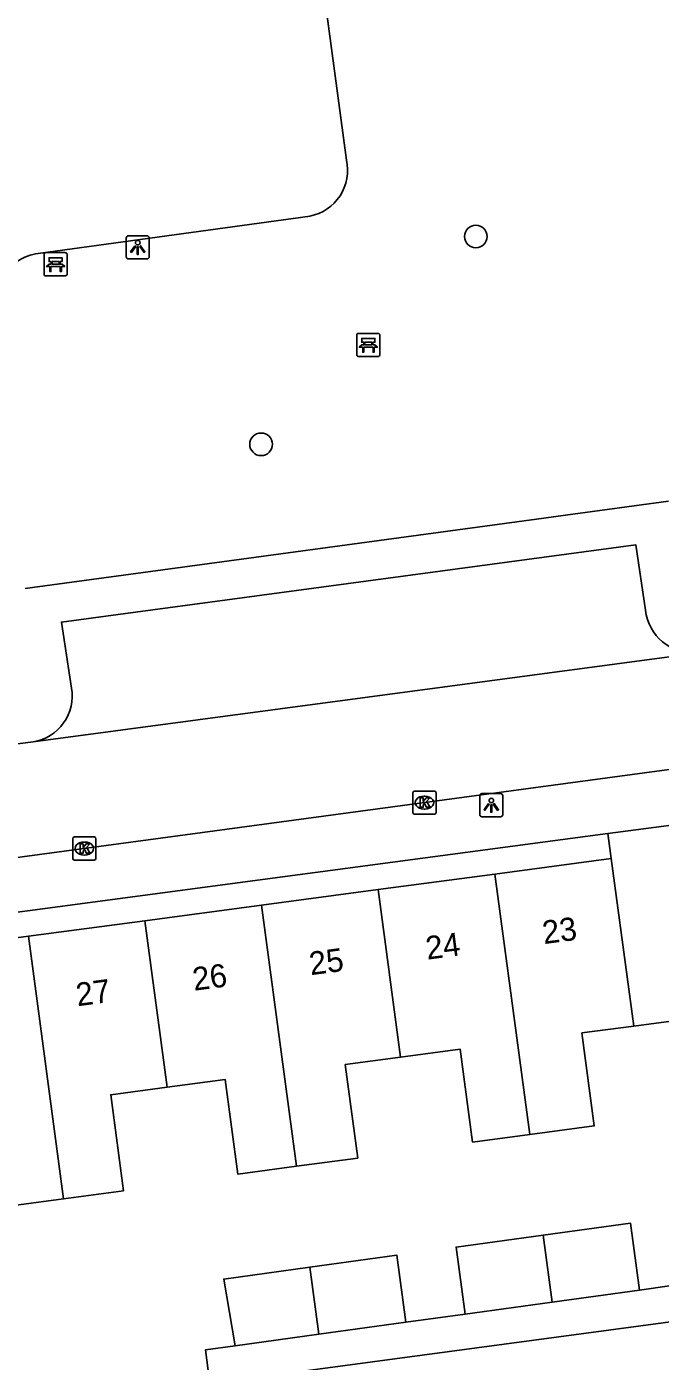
# Model space of a CAD drawing. Extents: x 163150 to 163546, y 380933 to 381635.
# Drawn here: x 163394.1 to 163421.5, y 381145.6 to 381203.3 of the extents above; entities that cross this region are included whole.
import ezdxf

# ---------------------------------------------------------------- set-up
doc = ezdxf.new("R2010")
doc.units = 0
for name, color, linetype in [('IMGEO_Bank', 7, 'Continuous'), ('IMGEO_Boom', 7, 'Continuous'), ('IMGEO_Kolk', 7, 'Continuous'), ('IMGEO_Lichtpunt', 7, 'Continuous'), ('IMGEO_Pand', 7, 'Continuous'), ('IMGEO_Pand_nummerreeks', 7, 'Continuous'), ('IMGEO_Rijbaan_lokaal_open', 7, 'Continuous'), ('IMGEO_Voetpad_gesloten', 7, 'Continuous'), ('IMGEO_Voetpad_open', 7, 'Continuous')]:
    doc.layers.add(name, color=color, linetype=linetype)

msp = doc.modelspace()

# ---------------------------------------------------------------- linework, layer by layer
at = {"layer": 'IMGEO_Bank'}
for p, q in [((163394.89, 381192.603), (163394.89, 381193.444)), ((163394.89, 381193.444), (163394.89, 381192.603)), ((163394.965, 381193.528), (163395.806, 381193.528)), ((163395.806, 381193.528), (163394.965, 381193.528)), ((163395.199, 381193.034), (163395.199, 381193.14)), ((163395.243, 381193.14), (163395.243, 381193.034)), ((163395.531, 381193.146), (163395.249, 381193.146)), ((163395.537, 381193.034), (163395.537, 381193.14)), ((163395.581, 381193.14), (163395.581, 381193.034)), ((163395.89, 381193.453), (163395.89, 381192.612)), ((163395.89, 381192.612), (163395.89, 381193.453)), ((163395.815, 381192.528), (163394.974, 381192.528)), ((163394.974, 381192.528), (163395.815, 381192.528)), ((163395.587, 381192.926), (163395.194, 381192.926)), ((163395.249, 381193.028), (163395.531, 381193.028)), ((163408.404, 381189.117), (163408.404, 381189.958)), ((163408.404, 381189.958), (163408.404, 381189.117)), ((163408.479, 381190.042), (163409.32, 381190.042)), ((163409.32, 381190.042), (163408.479, 381190.042)), ((163408.713, 381189.548), (163408.713, 381189.654)), ((163408.757, 381189.654), (163408.757, 381189.548)), ((163409.045, 381189.66), (163408.763, 381189.66)), ((163409.051, 381189.548), (163409.051, 381189.654)), ((163409.095, 381189.654), (163409.095, 381189.548)), ((163409.404, 381189.967), (163409.404, 381189.126)), ((163409.404, 381189.126), (163409.404, 381189.967)), ((163409.329, 381189.042), (163408.488, 381189.042)), ((163408.488, 381189.042), (163409.329, 381189.042)), ((163409.101, 381189.44), (163408.708, 381189.44)), ((163408.763, 381189.542), (163409.045, 381189.542))]:
    msp.add_line(p, q, dxfattribs=at)
for points in [[(163395.193, 381193.146), (163395.107, 381193.146), (163395.107, 381193.307), (163395.67, 381193.307), (163395.67, 381193.146), (163395.587, 381193.146)], [(163395.137, 381192.926), (163394.995, 381192.926), (163395.107, 381193.028), (163395.193, 381193.028)], [(163395.187, 381192.919), (163395.187, 381192.712), (163395.144, 381192.712), (163395.144, 381192.919)], [(163395.587, 381193.028), (163395.67, 381193.028), (163395.782, 381192.926), (163395.643, 381192.926)], [(163395.637, 381192.919), (163395.637, 381192.712), (163395.593, 381192.712), (163395.593, 381192.919)], [(163408.707, 381189.66), (163408.621, 381189.66), (163408.621, 381189.821), (163409.184, 381189.821), (163409.184, 381189.66), (163409.101, 381189.66)], [(163408.651, 381189.44), (163408.509, 381189.44), (163408.621, 381189.542), (163408.707, 381189.542)], [(163408.701, 381189.433), (163408.701, 381189.226), (163408.658, 381189.226), (163408.658, 381189.433)], [(163409.101, 381189.542), (163409.184, 381189.542), (163409.296, 381189.44), (163409.157, 381189.44)], [(163409.151, 381189.433), (163409.151, 381189.226), (163409.107, 381189.226), (163409.107, 381189.433)]]:
    msp.add_lwpolyline(points, dxfattribs=at)
for centre, radius, start, end in [((163394.968, 381193.45), 0.0779, 92.4484, 184.28452), ((163394.968, 381193.45), 0.0779, 92.4484, 184.28452), ((163395.192, 381193.139), 0.00671, 2.89567, 87.10433), ((163395.249, 381193.139), 0.00671, 92.89567, 177.10433), ((163395.531, 381193.139), 0.00671, 2.89567, 87.10433), ((163395.588, 381193.139), 0.00671, 92.89567, 177.10433), ((163395.812, 381193.45), 0.0779, 2.4484, 94.28452), ((163395.812, 381193.45), 0.0779, 2.4484, 94.28452), ((163394.968, 381192.606), 0.0779, 182.4484, 274.28452), ((163394.968, 381192.606), 0.0779, 182.4484, 274.28452), ((163395.137, 381192.919), 0.00671, 2.89567, 87.10433), ((163395.194, 381192.919), 0.00671, 92.89567, 177.10433), ((163395.192, 381193.035), 0.00671, 272.89567, 357.10433), ((163395.249, 381193.035), 0.00671, 182.89567, 267.10433), ((163395.531, 381193.035), 0.00671, 272.89567, 357.10433), ((163395.588, 381193.035), 0.00671, 182.89567, 267.10433), ((163395.586, 381192.919), 0.00671, 2.89567, 87.10433), ((163395.643, 381192.919), 0.00671, 92.89567, 177.10433), ((163395.812, 381192.606), 0.0779, 272.4484, 4.28452), ((163395.812, 381192.606), 0.0779, 272.4484, 4.28452), ((163408.482, 381189.964), 0.0779, 92.4484, 184.28452), ((163408.482, 381189.964), 0.0779, 92.4484, 184.28452), ((163408.706, 381189.653), 0.00671, 2.89567, 87.10433), ((163408.763, 381189.653), 0.00671, 92.89567, 177.10433), ((163409.045, 381189.653), 0.00671, 2.89567, 87.10433), ((163409.102, 381189.653), 0.00671, 92.89567, 177.10433), ((163409.326, 381189.964), 0.0779, 2.4484, 94.28452), ((163409.326, 381189.964), 0.0779, 2.4484, 94.28452), ((163408.482, 381189.12), 0.0779, 182.4484, 274.28452), ((163408.482, 381189.12), 0.0779, 182.4484, 274.28452), ((163408.651, 381189.433), 0.00671, 2.89567, 87.10433), ((163408.708, 381189.433), 0.00671, 92.89567, 177.10433), ((163408.706, 381189.549), 0.00671, 272.89567, 357.10433), ((163408.763, 381189.549), 0.00671, 182.89567, 267.10433), ((163409.045, 381189.549), 0.00671, 272.89567, 357.10433), ((163409.102, 381189.549), 0.00671, 182.89567, 267.10433), ((163409.1, 381189.433), 0.00671, 2.89567, 87.10433), ((163409.157, 381189.433), 0.00671, 92.89567, 177.10433), ((163409.326, 381189.12), 0.0779, 272.4484, 4.28452), ((163409.326, 381189.12), 0.0779, 272.4484, 4.28452)]:
    msp.add_arc(centre, radius, start, end, dxfattribs=at)
at = {"layer": 'IMGEO_Boom'}
for centre in [(163413.545, 381194.225), (163404.267, 381185.25)]:
    msp.add_circle(centre, 0.489, dxfattribs=at)
at = {"layer": 'IMGEO_Kolk'}
for p, q in [((163410.828, 381169.349), (163410.828, 381170.201)), ((163410.903, 381170.275), (163411.755, 381170.275)), ((163411.316, 381170.055), (163411.341, 381170.055)), ((163411.829, 381170.201), (163411.829, 381169.349)), ((163411.339, 381169.495), (163411.314, 381169.495)), ((163411.755, 381169.275), (163410.903, 381169.275)), ((163396.206, 381168.291), (163397.058, 381168.291)), ((163396.131, 381167.365), (163396.131, 381168.217)), ((163396.619, 381168.071), (163396.644, 381168.071)), ((163397.132, 381168.217), (163397.132, 381167.365)), ((163397.058, 381167.291), (163396.206, 381167.291)), ((163396.642, 381167.511), (163396.617, 381167.511))]:
    msp.add_line(p, q, dxfattribs=at)
for points in [[(163410.828, 381169.349), (163410.828, 381170.201)], [(163410.903, 381170.275), (163411.755, 381170.275)], [(163411.829, 381170.201), (163411.829, 381169.349)], [(163411.149, 381169.975), (163411.272, 381169.975), (163411.272, 381169.824), (163411.402, 381169.975), (163411.566, 381169.975), (163411.42, 381169.824), (163411.573, 381169.575), (163411.421, 381169.575), (163411.336, 381169.739), (163411.272, 381169.672), (163411.272, 381169.575), (163411.149, 381169.575), (163411.149, 381169.975)], [(163411.755, 381169.275), (163410.903, 381169.275)], [(163396.206, 381168.291), (163397.058, 381168.291)], [(163396.131, 381167.365), (163396.131, 381168.217)], [(163396.452, 381167.991), (163396.575, 381167.991), (163396.575, 381167.84), (163396.705, 381167.991), (163396.869, 381167.991), (163396.723, 381167.84), (163396.876, 381167.591), (163396.724, 381167.591), (163396.639, 381167.755), (163396.575, 381167.688), (163396.575, 381167.591), (163396.452, 381167.591), (163396.452, 381167.991)], [(163397.132, 381168.217), (163397.132, 381167.365)], [(163397.058, 381167.291), (163396.206, 381167.291)]]:
    msp.add_lwpolyline(points, dxfattribs=at)
for centre, start, end in [((163410.905, 381170.199), 91.55205, 178.44795), ((163410.905, 381170.199), 91.55205, 178.44795), ((163411.753, 381170.199), 1.55205, 88.44795), ((163411.753, 381170.199), 1.55205, 88.44795), ((163410.905, 381169.351), 181.55205, 268.44795), ((163410.905, 381169.351), 181.55205, 268.44795), ((163411.753, 381169.351), 271.55205, 358.44795), ((163411.753, 381169.351), 271.55205, 358.44795), ((163396.208, 381168.215), 91.55205, 178.44795), ((163396.208, 381168.215), 91.55205, 178.44795), ((163397.056, 381168.215), 1.55205, 88.44795), ((163397.056, 381168.215), 1.55205, 88.44795), ((163396.208, 381167.367), 181.55205, 268.44795), ((163396.208, 381167.367), 181.55205, 268.44795), ((163397.056, 381167.367), 271.55205, 358.44795), ((163397.056, 381167.367), 271.55205, 358.44795)]:
    msp.add_arc(centre, 0.0765, start, end, dxfattribs=at)
for centre, major_axis, ratio, start_param, end_param in [((163411.315, 381169.775), (-0.387, 0.002), 0.722429, 4.712389, 7.853982), ((163411.34, 381169.775), (-0.39, 0.002), 0.717154, 1.570796, 4.712389), ((163396.618, 381167.791), (-0.387, 0.002), 0.722429, 4.712389, 7.853982), ((163396.643, 381167.791), (-0.39, 0.002), 0.717154, 1.570796, 4.712389)]:
    msp.add_ellipse(centre, major_axis=major_axis, ratio=ratio, start_param=start_param, end_param=end_param, dxfattribs=at)
at = {"layer": 'IMGEO_Lichtpunt'}
for p, q in [((163399.341, 381194.256), (163398.533, 381194.256)), ((163399.341, 381194.256), (163398.533, 381194.256)), ((163398.439, 381194.161), (163398.439, 381193.354)), ((163398.439, 381194.161), (163398.439, 381193.354)), ((163399.435, 381193.354), (163399.435, 381194.161)), ((163399.435, 381193.354), (163399.435, 381194.161)), ((163398.533, 381193.26), (163399.341, 381193.26)), ((163398.533, 381193.26), (163399.341, 381193.26)), ((163413.717, 381170.068), (163413.717, 381169.261)), ((163413.717, 381170.068), (163413.717, 381169.261)), ((163414.619, 381170.163), (163413.811, 381170.163)), ((163414.619, 381170.163), (163413.811, 381170.163)), ((163414.713, 381169.261), (163414.713, 381170.068)), ((163414.713, 381169.261), (163414.713, 381170.068)), ((163413.811, 381169.167), (163414.619, 381169.167)), ((163413.811, 381169.167), (163414.619, 381169.167))]:
    msp.add_line(p, q, dxfattribs=at)
for points in [[(163398.813, 381193.825), (163398.852, 381193.797), (163398.664, 381193.535), (163398.626, 381193.562), (163398.813, 381193.825)], [(163398.915, 381193.777), (163398.962, 381193.777), (163398.962, 381193.455), (163398.915, 381193.455), (163398.915, 381193.777)], [(163399.025, 381193.797), (163399.063, 381193.824), (163399.25, 381193.562), (163399.211, 381193.534), (163399.025, 381193.797)], [(163414.091, 381169.732), (163414.13, 381169.704), (163413.942, 381169.442), (163413.904, 381169.469), (163414.091, 381169.732)], [(163414.193, 381169.684), (163414.24, 381169.684), (163414.24, 381169.362), (163414.193, 381169.362), (163414.193, 381169.684)], [(163414.303, 381169.704), (163414.341, 381169.731), (163414.528, 381169.469), (163414.489, 381169.441), (163414.303, 381169.704)]]:
    msp.add_lwpolyline(points, dxfattribs=at)
for centre in [(163398.938, 381193.959), (163414.216, 381169.866)]:
    msp.add_circle(centre, 0.0994, dxfattribs=at)
for centre, start, end in [((163398.533, 381194.161), 90, 180), ((163398.533, 381194.161), 90, 180), ((163399.341, 381194.161), 0, 90), ((163399.341, 381194.161), 0, 90), ((163398.533, 381193.354), 180, 270), ((163398.533, 381193.354), 180, 270), ((163399.341, 381193.354), 270, 0), ((163399.341, 381193.354), 270, 360), ((163413.811, 381170.068), 90, 180), ((163413.811, 381170.068), 90, 180), ((163414.619, 381170.068), 0, 90), ((163414.619, 381170.068), 0, 90), ((163413.811, 381169.261), 180, 270), ((163413.811, 381169.261), 180, 270), ((163414.619, 381169.261), 270, 0), ((163414.619, 381169.261), 270, 360)]:
    msp.add_arc(centre, 0.0946, start, end, dxfattribs=at)
at = {"layer": 'IMGEO_Pand'}
for points in [[(163424.677, 381169.157), (163424.31, 381169.108), (163419.25, 381168.435)], [(163419.25, 381168.435), (163419.394, 381167.357)], [(163419.394, 381167.357), (163414.374, 381166.688)], [(163420.38, 381160.125), (163419.394, 381167.357)], [(163414.374, 381166.688), (163409.333, 381166.017)], [(163414.374, 381166.688), (163415.874, 381155.442)], [(163409.333, 381166.017), (163404.292, 381165.345)], [(163410.298, 381158.783), (163409.333, 381166.017)], [(163404.292, 381165.345), (163399.252, 381164.673)], [(163404.292, 381165.345), (163405.797, 381154.071)], [(163399.252, 381164.673), (163394.211, 381164.002)], [(163400.212, 381157.48), (163399.252, 381164.673)], [(163394.211, 381164.002), (163389.171, 381163.33)], [(163395.724, 381152.666), (163394.211, 381164.002)], [(163420.38, 381160.125), (163423.065, 381160.483), (163423.599, 381156.475), (163425.955, 381156.788)], [(163415.874, 381155.442), (163418.662, 381155.814), (163418.128, 381159.825), (163420.38, 381160.125)], [(163415.874, 381155.442), (163413.405, 381155.113), (163412.871, 381159.126), (163410.298, 381158.783)], [(163405.797, 381154.071), (163408.445, 381154.424), (163407.907, 381158.464), (163410.298, 381158.783)], [(163395.724, 381152.666), (163398.32, 381153.012), (163397.769, 381157.155), (163400.212, 381157.48)], [(163400.212, 381157.48), (163402.718, 381157.814), (163403.262, 381153.733), (163405.797, 381154.071)], [(163390.128, 381156.164), (163392.603, 381156.493), (163393.158, 381152.324), (163395.724, 381152.666)], [(163420.622, 381148.721), (163420.227, 381151.614), (163416.454, 381151.094)], [(163416.454, 381151.094), (163412.695, 381150.576), (163413.081, 381147.682)], [(163416.454, 381151.094), (163416.84, 381148.2)], [(163410.522, 381147.33), (163410.136, 381150.224), (163406.38, 381149.707)], [(163406.38, 381149.707), (163402.657, 381149.194), (163403.148, 381146.315)], [(163406.766, 381146.813), (163406.38, 381149.707)], [(163416.84, 381148.2), (163420.622, 381148.721)], [(163416.84, 381148.2), (163413.081, 381147.682)], [(163410.522, 381147.33), (163406.766, 381146.813)], [(163403.148, 381146.315), (163406.766, 381146.813)]]:
    msp.add_lwpolyline(points, dxfattribs=at)
at = {"layer": 'IMGEO_Rijbaan_lokaal_open'}
for points in [[(163394.422, 381172.398), (163423.091, 381176.226)], [(163393.415, 381172.264), (163394.422, 381172.398)], [(163428.886, 381172.164), (163424.996, 381171.625), (163360.74, 381162.963)]]:
    msp.add_lwpolyline(points, dxfattribs=at)
at = {"layer": 'IMGEO_Voetpad_gesloten'}
for points in [[(163406.02, 381212.013), (163407.962, 381197.53)], [(163406.382, 381195.106), (163394.642, 381193.498)]]:
    msp.add_lwpolyline(points, dxfattribs=at)
for centre, radius, start, end in [((163405.976, 381197.097), 2.032, 281.51963, 12.28653), ((163395.024, 381191.085), 2.443, 99.00012, 190.11164)]:
    msp.add_arc(centre, radius, start, end, dxfattribs=at)
at = {"layer": 'IMGEO_Voetpad_open'}
for points in [[(163394.068, 381179.029), (163416.481, 381182.062), (163417.426, 381182.19), (163421.871, 381182.792)], [(163420.881, 381178.091), (163420.467, 381180.905), (163398.088, 381177.893), (163395.641, 381177.574), (163396.079, 381174.725)], [(163368.864, 381161.727), (163419.25, 381168.435)], [(163423.179, 381149.073), (163421.911, 381148.898), (163420.622, 381148.721)], [(163413.081, 381147.682), (163411.802, 381147.506), (163410.522, 381147.33)], [(163422.826, 381147.461), (163405.534, 381145.153), (163405.672, 381144.14)], [(163403.148, 381146.315), (163401.86, 381146.137), (163402.053, 381144.689)]]:
    msp.add_lwpolyline(points, dxfattribs=at)
for centre, radius, start, end in [((163422.979, 381178.336), 2.113, 186.64826, 273.03028), ((163394.095, 381174.384), 2.013, 279.35086, 9.74166)]:
    msp.add_arc(centre, radius, start, end, dxfattribs=at)

# ---------------------------------------------------------------- texts
at = {"layer": 'IMGEO_Pand_nummerreeks'}
for s, p in [('23', (163416.489, 381163.661)), ('24', (163411.45, 381162.989)), ('25', (163406.412, 381162.318)), ('26', (163401.373, 381161.647)), ('27', (163396.335, 381160.976))]:
    msp.add_text(s, height=1, rotation=7.58906, dxfattribs=at).set_placement(p)

doc.saveas('drawing.dxf')
